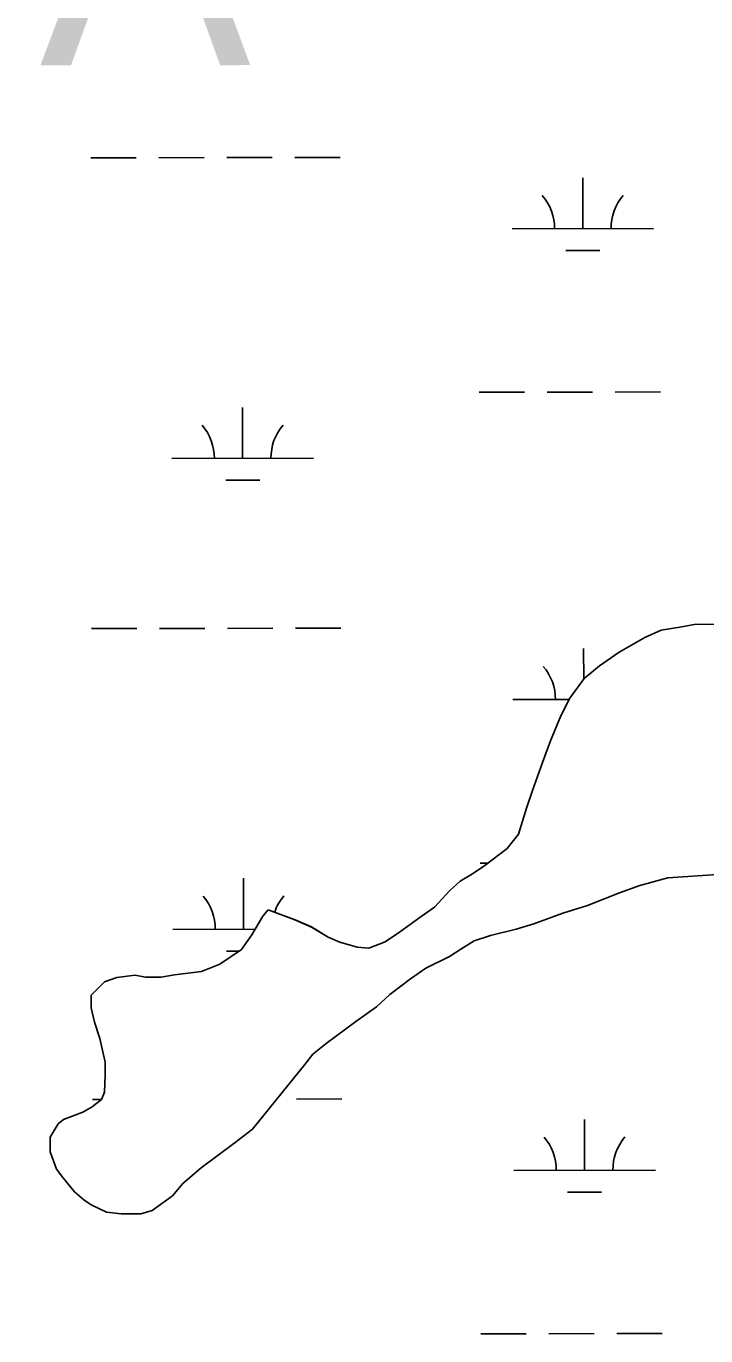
# Model space of a CAD drawing. Extents: x 3329297 to 3367176, y 649250 to 674653.
# Drawn here: x 3335764 to 3336244, y 663837 to 664763 of the extents above; entities that cross this region are included whole.
import ezdxf

# ---------------------------------------------------------------- set-up
doc = ezdxf.new("R2010")
doc.units = 0
for name, color, linetype in [('V-RIVR-EDGE', 7, 'Continuous'), ('V-SITE-VEGE', 7, 'Continuous'), ('V-TOPO-GNAM-IDEN', 7, 'Continuous'), ('V-WETL-SWMP', 7, 'Continuous')]:
    doc.layers.add(name, color=color, linetype=linetype)

msp = doc.modelspace()

# ---------------------------------------------------------------- linework, layer by layer
at = {"layer": 'V-RIVR-EDGE'}
msp.add_spline([(3333408.67, 669402.25), (3333456.19, 669390.71), (3333480.63, 669386.5), (3333498.44, 669381.9), (3333510.87, 669380.21), (3333522.05, 669375.21), (3333537.79, 669370.2), (3333569.28, 669364.32), (3333591.65, 669358.87), (3333623.12, 669349.68), (3333650.87, 669341.32), (3333676.14, 669332.97), (3333726.26, 669319.16), (3333778.85, 669302.04), (3333791.7, 669299.52), (3333813.65, 669293.25), (3333833.94, 669285.74), (3333853.81, 669277.4), (3333866.25, 669277.37), (3333927.54, 669258.57), (3333978.9, 669241.03), (3334054.7, 669220.12), (3334082.03, 669212.59), (3334104.4, 669205.9), (3334133.39, 669195.06), (3334212.08, 669169.99), (3334258.87, 669154.54), (3334287.45, 669144.94), (3334323.9, 669134.48), (3334362.83, 669121.12), (3334397.62, 669109.43), (3334435.3, 669094.83), (3334441.92, 669091.5), (3334451.86, 669089.82), (3334460.97, 669083.99), (3334464.7, 669082.74), (3334470.5, 669083.56), (3334476.3, 669080.22), (3334476.7, 669076.08), (3334486.64, 669072.74), (3334503.22, 669071.87), (3334523.51, 669067.26), (3334538.42, 669061.42), (3334550.43, 669055.17), (3334564.91, 669046.85), (3334575.68, 669042.68), (3334598.87, 669036.4), (3334626.22, 669030.95), (3334690.85, 669018.77), (3334721.1, 669015.79), (3334733.12, 669015.76), (3334745.12, 669011.17), (3334755.07, 669009.49), (3334769.57, 669008.62), (3334791.12, 669004.42), (3334799.82, 669004.4), (3334813.5, 669004.78), (3334832.55, 668999.76), (3334841.67, 668998.5), (3334844.56, 668994.76), (3334856.98, 668990.17), (3334864.01, 668983.93), (3334870.22, 668977.7), (3334876.83, 668970.23), (3334882.21, 668968.55), (3334894.64, 668965.62), (3334904.17, 668965.6), (3334918.26, 668964.32), (3334926.55, 668963.47), (3334936.07, 668958.47), (3334945.17, 668949.33), (3334956.75, 668941.01), (3334959.65, 668941.42), (3334971.67, 668941.39), (3334983.28, 668941.78), (3334993.22, 668938.85), (3335003.57, 668932.19), (3335011.43, 668925.13), (3335021.77, 668920.13), (3335034.2, 668915.95), (3335054.91, 668911.76), (3335056.98, 668908.85), (3335064.84, 668903.86), (3335073.54, 668900.11), (3335080.99, 668898.01), (3335087.62, 668898), (3335095.08, 668897.98), (3335097.56, 668895.07), (3335105.01, 668888.42), (3335114.11, 668882.18), (3335138.13, 668873), (3335159.66, 668864.25), (3335185.74, 668850.5), (3335195.24, 668838.88), (3335210.97, 668830.13), (3335229.2, 668825.53), (3335249.9, 668817.6), (3335252.37, 668811.38), (3335261.48, 668805.55), (3335272.65, 668798.48), (3335296.26, 668792.62), (3335327.31, 668778.45), (3335359.19, 668761.79), (3335399.34, 668739.72), (3335432.46, 668723.48), (3335466.41, 668708.06), (3335508.64, 668689.3), (3335535.54, 668674.31), (3335583.98, 668653.05), (3335614.62, 668638.06), (3335645.26, 668624.72), (3335682.09, 668600.59), (3335715.2, 668580.61), (3335752.45, 668561.45), (3335771.91, 668553.11), (3335793.87, 668548.5), (3335846.45, 668524.74), (3335870.88, 668514.74), (3335887.86, 668509.31), (3335894.89, 668501), (3335912.68, 668488.11), (3335927.57, 668478.12), (3335958.63, 668466.44), (3335986.78, 668452.69), (3336001.26, 668442.71), (3336018.65, 668434.38), (3336038.94, 668426.86), (3336117.18, 668387.3), (3336184.23, 668349), (3336223.14, 668326.52), (3336257.49, 668305.71), (3336289.35, 668284.49), (3336317.09, 668269.5), (3336332.82, 668261.59), (3336456.59, 668198.69), (3336509.16, 668170.79), (3336541.45, 668152.89), (3336585.74, 668129.99), (3336625.9, 668110.82), (3336652.81, 668097.9), (3336753.39, 668040.04), (3336798.08, 668013.82), (3336819.61, 668001.33), (3336844.03, 667986.76), (3336862.23, 667973.87), (3336893.68, 667952.24), (3336928.03, 667933.09), (3336960.32, 667914.77), (3336990.53, 667894.8), (3337029.42, 667867.76), (3337069.15, 667842.38), (3337101.03, 667829.45), (3337126.7, 667818.2), (3337166.01, 667790.33), (3337200.36, 667767.86), (3337228.49, 667747.49), (3337263.25, 667726.26), (3337288.91, 667709.2), (3337372.51, 667657.19), (3337387.81, 667642.64), (3337413.87, 667621.85), (3337448.63, 667598.56), (3337473.45, 667578.6), (3337509.02, 667550.74), (3337579.37, 667503.32), (3337621.15, 667469.64), (3337664.99, 667430.98), (3337708, 667391.09), (3337739.83, 667359.09), (3337772.91, 667327.1), (3337812.19, 667288.45), (3337827.07, 667271.42), (3337829.54, 667264.37), (3337842.77, 667251.49), (3337873.39, 667227.79), (3337886.2, 667214.9), (3337903.15, 667197.87), (3337949.44, 667144.7), (3337971.36, 667123.51), (3337996.16, 667096.5), (3338024.28, 667069.91), (3338047.02, 667044.57), (3338075.53, 667011.75), (3338104.88, 666976.86), (3338113.55, 666965.24), (3338176.78, 666889.65), (3338206.11, 666850.2), (3338224.29, 666825.28), (3338246.19, 666798.29), (3338263.54, 666774.2), (3338301.95, 666718.57), (3338311.86, 666704.45), (3338327.97, 666683.27), (3338335.39, 666667.92), (3338348.6, 666644.26), (3338362.65, 666627.23), (3338385.38, 666599.41), (3338404.38, 666574.49), (3338412.64, 666562.03), (3338414.69, 666551.25), (3338422.1, 666533), (3338443.14, 666493.98), (3338455.94, 666471.98), (3338475.36, 666449.55), (3338483.22, 666442.9), (3338498.1, 666425.04), (3338521.62, 666381.88), (3338562.49, 666317.53), (3338585.64, 666290.53), (3338600.49, 666260.65), (3338619.87, 666219.99), (3338640.91, 666179.73), (3338652.47, 666165.19), (3338660.72, 666148.59), (3338708.98, 666053.14), (3338735.4, 666007.49), (3338756.45, 665971.37), (3338777.09, 665937.33), (3338810.12, 665887.1), (3338828.67, 665846.43), (3338853.83, 665796.63), (3338873.62, 665751.82), (3338895.07, 665712.81), (3338903.73, 665692.06), (3338916.51, 665665.92), (3338933.84, 665635.2), (3338944.14, 665609.48), (3338956.5, 665578.78), (3338961.85, 665565.5), (3338976.72, 665543.08), (3338984.97, 665527.72), (3338995.29, 665511.12), (3339011.78, 665472.12), (3339026.62, 665438.92), (3339039.81, 665412.78), (3339047.62, 665382.91), (3339085.52, 665289.98), (3339099.52, 665253.88), (3339113.54, 665222.76), (3339126.31, 665192.47), (3339138.67, 665160.53), (3339164.2, 665092.49), (3339180.27, 665055.97), (3339203.74, 664990.84), (3339215.67, 664956.41), (3339231.28, 664897.51), (3339241.14, 664863.5), (3339253.89, 664825.75), (3339262.12, 664798.38), (3339275.29, 664761.87), (3339290.53, 664724.53), (3339306.2, 664692.16), (3339318.96, 664656.48), (3339324.3, 664636.57), (3339336.64, 664597.17), (3339352.32, 664567.7), (3339365.51, 664538.24), (3339372.09, 664519.57), (3339374.1, 664493.04), (3339373.24, 664478.95), (3339373.22, 664471.07), (3339377.31, 664449.92), (3339393.81, 664419.21), (3339410.31, 664384.77), (3339423.47, 664344.95), (3339458.49, 664257.4), (3339470, 664219.24), (3339470.38, 664207.22), (3339477.79, 664185.65), (3339481.06, 664164.92), (3339486.38, 664140.04), (3339490.07, 664124.28), (3339499.57, 664107.26), (3339512.74, 664069.92), (3339523.82, 664028.45), (3339527.48, 663998.18), (3339528.24, 663969.58), (3339525.71, 663951.76), (3339522.38, 663945.55), (3339521.12, 663939.34), (3339523.98, 663925.24), (3339554.12, 663875.01), (3339569.36, 663836.01), (3339574.25, 663803.67), (3339577.08, 663774.24), (3339586.92, 663730.69), (3339599.67, 663691.28), (3339610.34, 663646.91), (3339623.11, 663615.79), (3339630.52, 663595.88), (3339633.84, 663595.87), (3339642.96, 663599.16), (3339642.95, 663594.19), (3339646.2, 663565.99), (3339654.41, 663535.72), (3339664.28, 663503.78), (3339677.03, 663465.2), (3339691.86, 663427.03), (3339697.2, 663406.71), (3339697.16, 663392.2), (3339697.14, 663381.01), (3339704.95, 663354.46), (3339710.68, 663325.43), (3339723.84, 663284.37), (3339738.67, 663247.44), (3339746.07, 663222.55), (3339747.68, 663203.07), (3339746.39, 663183.59), (3339745.49, 663154.58), (3339745.01, 663130.54), (3339742.91, 663119.36), (3339739.57, 663107.34), (3339737.02, 663082.48), (3339735.31, 663062.18), (3339736.91, 663039.79), (3339742.24, 663016.57), (3339743.89, 663011.59), (3339748.03, 663011.58), (3339751.76, 663009.5), (3339753.81, 663002.44), (3339760.02, 662996.63), (3339761.25, 662990.82), (3339763.7, 662975.89), (3339763.23, 662954.76), (3339760.68, 662930.31), (3339757.77, 662927.83), (3339749.07, 662927.43), (3339743.27, 662927.45), (3339738.7, 662924.14), (3339734.95, 662917.94), (3339730.39, 662915.88), (3339727.48, 662912.15), (3339727.05, 662907.59), (3339732.42, 662900.12), (3339737.36, 662884.36), (3339741.88, 662869.42), (3339745.19, 662866.1), (3339748.09, 662867.34), (3339750.6, 662877.28), (3339752.68, 662878.93), (3339754.33, 662875.61), (3339755.55, 662867.73), (3339761.75, 662859.01), (3339764.21, 662850.72), (3339762.54, 662844.09), (3339761.66, 662822.12), (3339758.32, 662812.6), (3339756.63, 662801.83), (3339759.49, 662784), (3339757.41, 662779.44), (3339754.89, 662768.67), (3339755.28, 662757.07), (3339757.75, 662749.6), (3339761.87, 662739.64), (3339755.63, 662730.95), (3339746.46, 662711.08), (3339737.74, 662704.06), (3339732.76, 662703.24), (3339730.27, 662699.93), (3339733.56, 662689.56), (3339736.84, 662677.12), (3339737.24, 662668), (3339731.83, 662659.31), (3339726.4, 662644.4), (3339724.32, 662641.09), (3339729.69, 662633.2), (3339729.67, 662627.4), (3339727.18, 662625.33), (3339721.8, 662625.76), (3339721.77, 662615.4), (3339722.97, 662597.16), (3339722.88, 662560.68), (3339725.3, 662535.39), (3339725.27, 662520.47), (3339726.84, 662486.48), (3339724.3, 662463.27), (3339713.04, 662438.43), (3339703.87, 662416.9), (3339699.66, 662391.63), (3339692.89, 662333.2), (3339688.24, 662297.98), (3339687.35, 662274.36), (3339683.58, 662256.13), (3339676.08, 662239.99), (3339666.07, 662216.8), (3339659.8, 662192.78), (3339656.84, 662171.64), (3339654.66, 662126.06), (3339650.43, 662090.84), (3339644.54, 662058.52), (3339643.67, 662039.46), (3339638.22, 662015.43), (3339634.45, 661998.44), (3339628.58, 661971.93), (3339618.98, 661945.84), (3339616.46, 661933), (3339617.23, 661907.3), (3339619.63, 661874.97), (3339617.1, 661854.66), (3339612.93, 661845.55), (3339610.83, 661836.44), (3339609.99, 661829.81), (3339609.97, 661820.28), (3339609.94, 661810.74), (3339603.71, 661804.13), (3339600.8, 661799.58), (3339598.69, 661785.07), (3339594.93, 661775.55), (3339590.33, 661759.4), (3339588.63, 661741.16), (3339585.71, 661733.3), (3339580.72, 661727.51), (3339574.08, 661723.79), (3339572.82, 661715.92), (3339571.93, 661693.54), (3339563.96, 661655.01), (3339553.91, 661613.59), (3339540.55, 661574.66), (3339527.6, 661533.66), (3339508.45, 661497.23), (3339490.11, 661455.83), (3339486.77, 661446.72), (3339487.15, 661432.62), (3339486.27, 661412.32), (3339484.59, 661404.03), (3339476.69, 661391.62), (3339467.95, 661378.79), (3339452.99, 661365.15), (3339446.77, 661363.5), (3339440.97, 661363.1), (3339433.9, 661354.83), (3339423.52, 661346.15), (3339398.21, 661334.61), (3339381.19, 661326.78), (3339369.99, 661319.76), (3339357.51, 661305.28), (3339344.6, 661280.03), (3339332.97, 661269.7), (3339320.94, 661263.51), (3339313.89, 661263.11), (3339310.17, 661266.02), (3339308.11, 661271.83), (3339302.75, 661282.21), (3339298.61, 661286.36), (3339290.74, 661288.87), (3339284.94, 661288.88), (3339274.98, 661285.59), (3339261.28, 661273.19), (3339255.46, 661266.57), (3339248.82, 661265.76), (3339234.73, 661264.55), (3339224.36, 661264.16), (3339216.48, 661259.21), (3339211.9, 661252.17), (3339209.4, 661248.45), (3339211.04, 661240.57), (3339215.57, 661229.37), (3339215.52, 661208.23), (3339213.41, 661191.24), (3339208.83, 661185.04), (3339198.85, 661169.31), (3339190.95, 661161.87), (3339179.34, 661161.07), (3339154.49, 661165.69), (3339127.97, 661171.14), (3339111.41, 661176.16), (3339105.19, 661176.17), (3339096.89, 661174.12), (3339090.66, 661168.75), (3339085.66, 661157.16), (3339071.95, 661143.1), (3339054.92, 661129.88), (3339020.08, 661118.77), (3338993.53, 661110.13), (3338978.58, 661099.81), (3338965.29, 661086.16), (3338953.63, 661064.64), (3338937.4, 661038.98)], degree=3, dxfattribs=at)
at = {"layer": 'V-SITE-VEGE'}
for p, q in [((3336226.84, 664338.3), (3336212.27, 664335.96)), ((3336235.58, 664339.85), (3336226.84, 664338.3)), ((3336269.89, 664340.19), (3336235.58, 664339.85)), ((3336200.64, 664330.74), (3336182.5, 664320.34)), ((3336212.27, 664335.96), (3336200.64, 664330.74)), ((3336182.5, 664320.34), (3336168.73, 664310.71)), ((3336168.73, 664310.71), (3336157.87, 664301.85)), ((3336157.87, 664301.85), (3336147.79, 664287.88)), ((3336147.79, 664287.88), (3336141.34, 664275.41)), ((3336141.34, 664275.41), (3336134.22, 664257.82)), ((3336134.22, 664257.82), (3336128.53, 664242.44)), ((3336128.53, 664242.44), (3336121.43, 664222.66)), ((3336121.43, 664222.66), (3336117.17, 664210.21)), ((3336117.17, 664210.21), (3336111.52, 664191.9)), ((3336111.52, 664191.9), (3336103.59, 664181.6)), ((3336103.59, 664181.6), (3336087.65, 664169.77)), ((3336078.95, 664163.84), (3336070.24, 664158.65)), ((3336087.65, 664169.77), (3336078.95, 664163.84)), ((3336197.28, 664155.53), (3336216.93, 664160.84)), ((3336216.93, 664160.84), (3336251.94, 664163.38)), ((3336063.01, 664152.01), (3336052.18, 664140.22)), ((3336070.24, 664158.65), (3336063.01, 664152.01)), ((3336182.73, 664150.28), (3336197.28, 664155.53)), ((3336160.19, 664141.3), (3336182.73, 664150.28)), ((3335931.08, 664133.9), (3335923.19, 664120.69)), ((3335934.69, 664138.32), (3335931.08, 664133.9)), ((3335953.73, 664131.21), (3335934.69, 664138.32)), ((3336042.76, 664133.56), (3336027.54, 664122.46)), ((3336052.18, 664140.22), (3336042.76, 664133.56)), ((3336122.37, 664128.51), (3336142.73, 664136.01)), ((3336142.73, 664136.01), (3336160.19, 664141.3)), ((3335965.46, 664126.21), (3335953.73, 664131.21)), ((3335977.21, 664119.04), (3335965.46, 664126.21)), ((3336091.79, 664120.18), (3336110, 664124.74)), ((3336110, 664124.74), (3336122.37, 664128.51)), ((3335923.19, 664120.69), (3335915.99, 664110.4)), ((3335985.28, 664115.46), (3335977.21, 664119.04)), ((3335997.72, 664111.94), (3335985.28, 664115.46)), ((3336017.39, 664115.79), (3336005.76, 664111.29)), ((3336027.54, 664122.46), (3336017.39, 664115.79)), ((3336070.72, 664110.48), (3336080.15, 664116.41)), ((3336080.15, 664116.41), (3336091.79, 664120.18)), ((3335915.99, 664110.4), (3335900.76, 664100.03)), ((3336005.76, 664111.29), (3335997.72, 664111.94)), ((3336046.04, 664097.1), (3336062.75, 664105.29)), ((3336062.75, 664105.29), (3336070.72, 664110.48)), ((3335900.76, 664100.03), (3335887.68, 664094.79)), ((3336035.17, 664089.69), (3336046.04, 664097.1)), ((3335819.14, 664087.54), (3335809.75, 664077.95)), ((3335827.87, 664090.54), (3335819.14, 664087.54)), ((3335840.99, 664092.13), (3335827.87, 664090.54)), ((3335848.3, 664090.74), (3335840.99, 664092.13)), ((3335859.25, 664090.85), (3335848.3, 664090.74)), ((3335868.72, 664092.41), (3335859.25, 664090.85)), ((3335887.68, 664094.79), (3335868.72, 664092.41)), ((3336020.68, 664078.59), (3336035.17, 664089.69)), ((3335809.75, 664077.95), (3335809.83, 664069.2)), ((3336011.28, 664069.74), (3336020.68, 664078.59)), ((3335809.83, 664069.2), (3335812.13, 664059)), ((3335996.78, 664059.38), (3336011.28, 664069.74)), ((3335812.13, 664059), (3335815.89, 664047.36)), ((3335975.77, 664043.84), (3335996.78, 664059.38)), ((3335815.89, 664047.36), (3335819.71, 664030.61)), ((3335966.36, 664036.45), (3335975.77, 664043.84)), ((3335960.59, 664029.09), (3335966.36, 664036.45)), ((3335819.71, 664030.61), (3335819.79, 664021.85)), ((3335923.82, 663983.47), (3335960.59, 664029.09)), ((3335819.79, 664021.85), (3335819.19, 664009.44)), ((3335817.05, 664004.31), (3335810.53, 663999.13)), ((3335819.19, 664009.44), (3335817.05, 664004.31)), ((3335804, 663995.42), (3335790.18, 663990.17)), ((3335810.53, 663999.13), (3335804, 663995.42)), ((3335786.56, 663987.21), (3335780.82, 663977.67)), ((3335790.18, 663990.17), (3335786.56, 663987.21)), ((3335780.82, 663977.67), (3335780.92, 663967.45)), ((3335911.51, 663973.86), (3335923.82, 663983.47)), ((3335780.92, 663967.45), (3335785.43, 663955.09)), ((3335887.6, 663956.1), (3335911.51, 663973.86)), ((3335785.43, 663955.09), (3335789.86, 663949.29)), ((3335789.86, 663949.29), (3335797.99, 663939.16)), ((3335874.57, 663945.03), (3335887.6, 663956.1)), ((3335797.99, 663939.16), (3335804.62, 663933.38)), ((3335867.36, 663936.2), (3335874.57, 663945.03)), ((3335804.62, 663933.38), (3335809.76, 663929.78)), ((3335809.76, 663929.78), (3335820.76, 663924.78)), ((3335852.87, 663925.83), (3335867.36, 663936.2)), ((3335820.76, 663924.78), (3335830.99, 663923.42)), ((3335830.99, 663923.42), (3335844.86, 663923.56)), ((3335844.86, 663923.56), (3335852.87, 663925.83))]:
    msp.add_line(p, q, dxfattribs=at)
at = {"layer": 'V-WETL-SWMP'}
for p, q in [((3335809.55, 664669.71), (3335841.55, 664669.78)), ((3335857.55, 664669.81), (3335889.55, 664669.87)), ((3335905.55, 664669.9), (3335937.55, 664669.96)), ((3335953.55, 664669.99), (3335985.55, 664670.05)), ((3336156.96, 664619.63), (3336156.89, 664655.63)), ((3336106.96, 664619.53), (3336206.96, 664619.72)), ((3336144.99, 664604.18), (3336168.99, 664604.22)), ((3336083.77, 664504.06), (3336115.77, 664504.12)), ((3336131.77, 664504.15), (3336163.77, 664504.21)), ((3336179.77, 664504.24), (3336211.77, 664504.3)), ((3335916.79, 664457.31), (3335916.72, 664493.31)), ((3335866.79, 664457.22), (3335966.79, 664457.41)), ((3335904.82, 664441.86), (3335928.82, 664441.9)), ((3335810.17, 664337.04), (3335842.17, 664337.1)), ((3335858.17, 664337.13), (3335890.17, 664337.19)), ((3335906.17, 664337.22), (3335938.17, 664337.28)), ((3335954.17, 664337.31), (3335986.17, 664337.37)), ((3336226.84, 664338.3), (3336212.27, 664335.97)), ((3336235.58, 664339.85), (3336226.84, 664338.3)), ((3336269.89, 664340.19), (3336235.58, 664339.85)), ((3336200.64, 664330.74), (3336182.5, 664320.34)), ((3336212.27, 664335.97), (3336200.64, 664330.74)), ((3336157.56, 664301.42), (3336157.52, 664322.95)), ((3336182.5, 664320.34), (3336168.73, 664310.72)), ((3336168.73, 664310.72), (3336157.87, 664301.85)), ((3336157.87, 664301.85), (3336147.79, 664287.88)), ((3336107.59, 664286.86), (3336147.3, 664286.94)), ((3336147.79, 664287.88), (3336141.34, 664275.41)), ((3336141.34, 664275.41), (3336134.22, 664257.82)), ((3336134.22, 664257.82), (3336128.53, 664242.44)), ((3336128.53, 664242.44), (3336121.43, 664222.66)), ((3336121.43, 664222.66), (3336117.17, 664210.21)), ((3336117.17, 664210.21), (3336111.52, 664191.9)), ((3336111.52, 664191.9), (3336103.59, 664181.61)), ((3336103.59, 664181.61), (3336087.65, 664169.77)), ((3336084.4, 664171.38), (3336089.84, 664171.39)), ((3336078.95, 664163.84), (3336070.24, 664158.65)), ((3336087.65, 664169.77), (3336078.95, 664163.84)), ((3336197.28, 664155.53), (3336216.93, 664160.84)), ((3336216.93, 664160.84), (3336251.94, 664163.38)), ((3335917.42, 664124.64), (3335917.35, 664160.64)), ((3336063.01, 664152.01), (3336052.18, 664140.22)), ((3336070.24, 664158.65), (3336063.01, 664152.01)), ((3336182.73, 664150.28), (3336197.28, 664155.53)), ((3336160.19, 664141.3), (3336182.73, 664150.28)), ((3335931.08, 664133.9), (3335923.18, 664120.69)), ((3335934.69, 664138.32), (3335931.08, 664133.9)), ((3335953.74, 664131.21), (3335934.69, 664138.32)), ((3336042.76, 664133.56), (3336027.54, 664122.46)), ((3336052.18, 664140.22), (3336042.76, 664133.56)), ((3336122.37, 664128.51), (3336142.73, 664136.01)), ((3336142.73, 664136.01), (3336160.19, 664141.3)), ((3335867.42, 664124.54), (3335925.55, 664124.65)), ((3335965.46, 664126.22), (3335953.74, 664131.21)), ((3335977.21, 664119.04), (3335965.46, 664126.22)), ((3336091.8, 664120.18), (3336110, 664124.74)), ((3336110, 664124.74), (3336122.37, 664128.51)), ((3335923.18, 664120.69), (3335915.99, 664110.4)), ((3335985.28, 664115.47), (3335977.21, 664119.04)), ((3335997.72, 664111.94), (3335985.28, 664115.47)), ((3336017.39, 664115.79), (3336005.76, 664111.29)), ((3336027.54, 664122.46), (3336017.39, 664115.79)), ((3336070.72, 664110.48), (3336080.15, 664116.41)), ((3336080.15, 664116.41), (3336091.8, 664120.18)), ((3335915.99, 664110.4), (3335900.76, 664100.03)), ((3335905.45, 664109.19), (3335914.23, 664109.2)), ((3336005.76, 664111.29), (3335997.72, 664111.94)), ((3336046.04, 664097.1), (3336062.75, 664105.29)), ((3336062.75, 664105.29), (3336070.72, 664110.48)), ((3335900.76, 664100.03), (3335887.68, 664094.79)), ((3336035.17, 664089.69), (3336046.04, 664097.1)), ((3335819.14, 664087.54), (3335809.75, 664077.95)), ((3335827.87, 664090.54), (3335819.14, 664087.54)), ((3335840.99, 664092.13), (3335827.87, 664090.54)), ((3335848.3, 664090.75), (3335840.99, 664092.13)), ((3335859.25, 664090.85), (3335848.3, 664090.75)), ((3335868.72, 664092.41), (3335859.25, 664090.85)), ((3335887.68, 664094.79), (3335868.72, 664092.41)), ((3336020.68, 664078.6), (3336035.17, 664089.69)), ((3335809.75, 664077.95), (3335809.83, 664069.2)), ((3336011.28, 664069.74), (3336020.68, 664078.6)), ((3335809.83, 664069.2), (3335812.13, 664059)), ((3335996.78, 664059.38), (3336011.28, 664069.74)), ((3335812.13, 664059), (3335815.89, 664047.36)), ((3335975.77, 664043.84), (3335996.78, 664059.38)), ((3335815.89, 664047.36), (3335819.71, 664030.61)), ((3335966.36, 664036.45), (3335975.77, 664043.84)), ((3335960.59, 664029.09), (3335966.36, 664036.45)), ((3335819.71, 664030.61), (3335819.79, 664021.85)), ((3335923.82, 663983.47), (3335960.59, 664029.09)), ((3335819.79, 664021.85), (3335819.19, 664009.44)), ((3335817.05, 664004.31), (3335810.53, 663999.13)), ((3335810.8, 664004.37), (3335817.08, 664004.38)), ((3335819.19, 664009.44), (3335817.05, 664004.31)), ((3335954.8, 664004.64), (3335986.8, 664004.7)), ((3335804, 663995.42), (3335790.18, 663990.17)), ((3335810.53, 663999.13), (3335804, 663995.42)), ((3335786.56, 663987.22), (3335780.82, 663977.67)), ((3335790.18, 663990.17), (3335786.56, 663987.22)), ((3336158.21, 663954.28), (3336158.15, 663990.28)), ((3335780.82, 663977.67), (3335780.92, 663967.45)), ((3335911.51, 663973.86), (3335923.82, 663983.47)), ((3335780.92, 663967.45), (3335785.43, 663955.09)), ((3335887.6, 663956.11), (3335911.51, 663973.86)), ((3335785.43, 663955.09), (3335789.86, 663949.29)), ((3335789.86, 663949.29), (3335797.99, 663939.16)), ((3335874.57, 663945.03), (3335887.6, 663956.11)), ((3336108.21, 663954.19), (3336208.21, 663954.38)), ((3335797.99, 663939.16), (3335804.62, 663933.38)), ((3335867.36, 663936.2), (3335874.57, 663945.03)), ((3336146.24, 663938.83), (3336170.24, 663938.87)), ((3335804.62, 663933.38), (3335809.76, 663929.78)), ((3335809.76, 663929.78), (3335820.76, 663924.79)), ((3335852.87, 663925.84), (3335867.36, 663936.2)), ((3335820.76, 663924.79), (3335830.99, 663923.43)), ((3335830.99, 663923.43), (3335844.86, 663923.57)), ((3335844.86, 663923.57), (3335852.87, 663925.84)), ((3336085.03, 663838.71), (3336117.03, 663838.77)), ((3336133.03, 663838.8), (3336165.03, 663838.86)), ((3336181.03, 663838.89), (3336213.02, 663838.95))]:
    msp.add_line(p, q, dxfattribs=at)
for centre, start, end in [((3336101.71, 664620), 359.33648, 40.88014), ((3336212.2, 664620.21), 139.33648, 180.88013), ((3335861.55, 664457.68), 359.33648, 40.88014), ((3335972.03, 664457.89), 139.33648, 180.88013), ((3336102.34, 664287.33), 359.33648, 40.88014), ((3335862.18, 664125.01), 359.33648, 40.88014), ((3335972.66, 664125.22), 139.33648, 161.16516), ((3336102.97, 663954.65), 359.33648, 40.88014), ((3336213.46, 663954.86), 139.33648, 180.88013)]:
    msp.add_arc(centre, 35.25, start, end, dxfattribs=at)

# ---------------------------------------------------------------- texts
at = {"layer": 'V-TOPO-GNAM-IDEN'}
msp.add_text('AUSTRALIA', height=167, rotation=0.01077, dxfattribs=at).set_placement((3334681.56, 664734.97))

doc.saveas('drawing.dxf')
